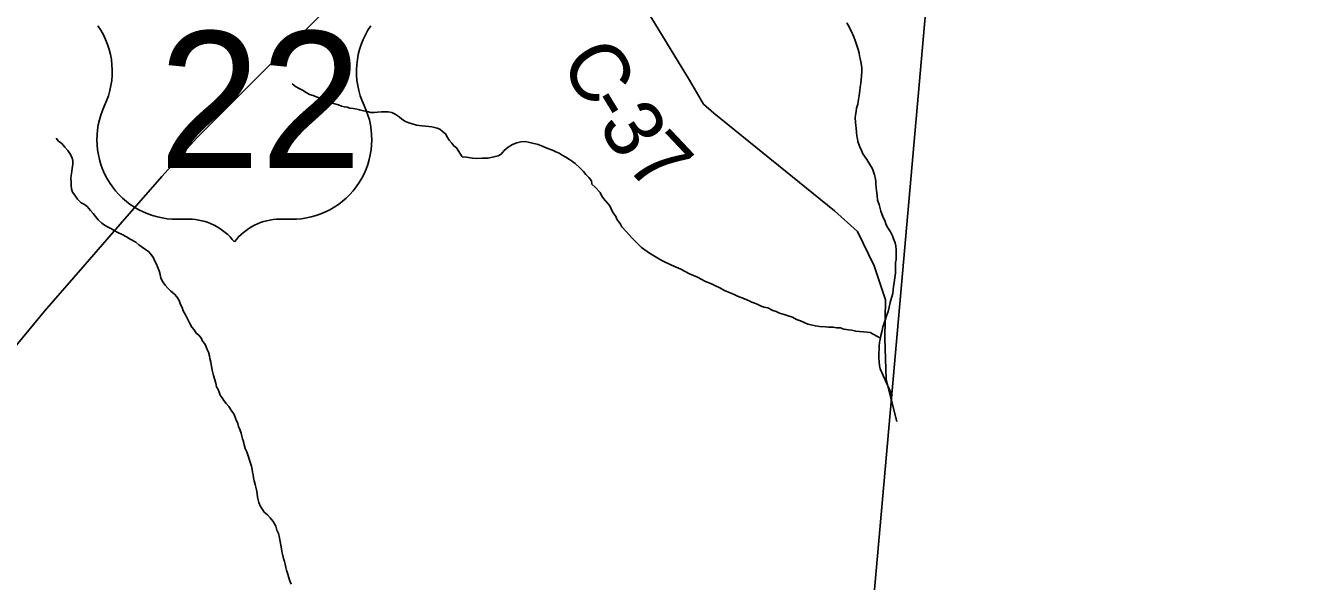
# Model space of a CAD drawing. Extents: x 1310247 to 1664935, y 284496 to 704931.
# Drawn here: x 1542519 to 1549068, y 515830 to 518661 of the extents above; entities that cross this region are included whole.
import ezdxf

# ---------------------------------------------------------------- set-up
doc = ezdxf.new("R2010")
doc.units = 0
for name, color, linetype in [('GM_P_State_Shield', 7, 'Continuous'), ('GM_X_Adjacent_County', 7, 'Continuous'), ('GM_X_Adjacent_County_Text', 7, 'Continuous'), ('GM_X_Airport_Class_3', 7, 'Continuous'), ('GM_X_Corporation', 7, 'Continuous'), ('GM_X_County_Road_Text', 7, 'Continuous'), ('GM_X_Minor_River_Text', 7, 'Continuous'), ('GM_X_Township', 7, 'Continuous'), ('GM_X_Township_Road', 7, 'Continuous')]:
    doc.layers.add(name, color=color, linetype=linetype)

msp = doc.modelspace()

# ---------------------------------------------------------------- linework, layer by layer
at = {"layer": 'GM_P_State_Shield'}
msp.add_lwpolyline([(1542421.8, 516973.7), (1542614, 517205.8), (1542810.2, 517429.8), (1543000.4, 517649.9), (1543212.7, 517891.8), (1543390.6, 518090.1), (1543574.4, 518272.3), (1543758.2, 518456.4), (1543964.1, 518656.4), (1544176.2, 518868.3)], dxfattribs=at)
at = {"layer": 'GM_X_Adjacent_County'}
msp.add_lwpolyline([(1520400.3, 535135.3), (1523205.2, 534705.2), (1530286, 533001.3), (1537570, 531248.4), (1537825.5, 531187), (1546699.3, 529050.2), (1546793.3, 529027.5), (1548052.5, 529426.3), (1547776.9, 526306), (1547463.3, 522758.3), (1547324.3, 521188.2), (1546925.5, 516687), (1546686.4, 513989.1), (1546297.7, 509605.7)], dxfattribs=at)
at = {"layer": 'GM_X_Adjacent_County_Text'}
msp.add_lwpolyline([(1543135.8, 476031.3), (1543818, 482923.1), (1543861.4, 483361.9), (1544122.7, 486001.5), (1544211.7, 487255.6), (1544428.8, 489554.2), (1545002.2, 495623.2), (1545013, 495737.5), (1545078, 496425), (1545352.6, 499330.6), (1545798, 504043.7), (1545822.1, 504298.4), (1546297.7, 509605.7), (1546686.4, 513989.1), (1546925.5, 516687), (1547324.3, 521188.2), (1547463.3, 522758.3), (1547776.9, 526306), (1548052.5, 529426.3), (1548058.9, 529499.7), (1548609.4, 535719), (1548703.3, 536778.9), (1549067.9, 540794.2)], dxfattribs=at)
at = {"layer": 'GM_X_Airport_Class_3'}
for p, q in [((1543292.4, 517674.6), (1543350.5, 517674.6)), ((1543814.5, 517674.6), (1543872.5, 517674.6))]:
    msp.add_line(p, q, dxfattribs=at)
for centre, radius, start, end in [((1542553.8, 518427.9), 406.1, 334.54712, 35.00093), ((1544611.2, 518427.9), 406.1, 144.99907, 205.45288), ((1543287.9, 518080.7), 406.1, 154.83192, 270.63826), ((1543877, 518080.7), 406.1, 269.36174, 25.16808), ((1543350.5, 517384.6), 290, 36.8699, 90), ((1543814.5, 517384.6), 290, 90, 143.1301)]:
    msp.add_arc(centre, radius, start, end, dxfattribs=at)
at = {"layer": 'GM_X_County_Road_Text'}
msp.add_lwpolyline([(1546960.3, 516643.4), (1546905.3, 516858.4), (1546898.6, 517068.9), (1546901.7, 517263.2), (1546844.4, 517436.5), (1546759.1, 517612.1), (1546642.7, 517718), (1546026.4, 518214.3), (1545975.1, 518261.1), (1545903, 518382.4), (1545119, 519666.9)], dxfattribs=at)
at = {"layer": 'GM_X_Minor_River_Text'}
for points in [[(1546935.9, 516776), (1546875.7, 516912), (1546871.9, 516930.1), (1546870.2, 516948.1), (1546868.4, 516968.2), (1546868.8, 516990.2), (1546869.1, 517014.3), (1546869.3, 517028.3), (1546871.6, 517048.3), (1546875.9, 517068.3), (1546878.1, 517082.3), (1546884.5, 517108.3), (1546888.7, 517126.3), (1546892.9, 517140.3), (1546901.2, 517160.2), (1546907.6, 517182.2), (1546915.9, 517204.1), (1546920.2, 517226.1), (1546926.6, 517250.1), (1546932.9, 517274), (1546939.3, 517296), (1546941.5, 517314), (1546943.8, 517330), (1546946.1, 517352), (1546950.4, 517376), (1546952.8, 517400), (1546953, 517416.1), (1546953.3, 517436.1), (1546953.5, 517454.2), (1546955.7, 517468.2), (1546956, 517486.2), (1546956.2, 517504.2), (1546956.5, 517518.3), (1546954.7, 517538.3), (1546951, 517554.4), (1546943.2, 517574.6), (1546937.4, 517590.7), (1546927.7, 517610.9), (1546913.9, 517631.1), (1546906.1, 517645.3), (1546898.4, 517667.4), (1546890.6, 517683.6), (1546879.1, 517715.8), (1546869.5, 517750), (1546861.8, 517772.2), (1546860.2, 517796.3), (1546856.5, 517820.4), (1546854.7, 517834.5), (1546853, 517854.5), (1546853.2, 517868.5), (1546849.4, 517886.6), (1546845.6, 517900.7), (1546836, 517930.9), (1546816.4, 517961.3), (1546806.6, 517979.5), (1546787, 518007.8), (1546779.2, 518024), (1546769.5, 518046.1), (1546761.8, 518070.3), (1546760, 518084.4), (1546756.2, 518098.5), (1546752.7, 518138.6), (1546750.9, 518152.7), (1546749.2, 518168.7), (1546747.5, 518190.8), (1546749.7, 518204.8), (1546751.9, 518222.8), (1546754.2, 518240.8), (1546760.5, 518260.8), (1546762.7, 518274.8), (1546767.1, 518304.8), (1546771.5, 518330.8), (1546773.7, 518346.8), (1546776.1, 518368.8), (1546778.3, 518386.8), (1546780.5, 518402.8), (1546780.9, 518428.9), (1546781.2, 518446.9), (1546777.5, 518469), (1546773.8, 518493.1), (1546770, 518507.2), (1546768.2, 518521.3), (1546762.4, 518539.4), (1546754.8, 518565.6), (1546747, 518585.8), (1546743.2, 518599.8), (1546735.4, 518616), (1546729.6, 518630.1), (1546717.9, 518652.3), (1546704.2, 518674.6)], [(1544743.9, 517993.1), (1544715, 518038), (1544701.1, 518048.3), (1544691.4, 518062.5), (1544677.6, 518076.9), (1544669.9, 518091.1), (1544658.2, 518109.3), (1544644.4, 518121.7), (1544630.6, 518134), (1544616.6, 518138.2), (1544602.6, 518142.5), (1544588.5, 518144.8), (1544574.5, 518147), (1544556.4, 518149.4), (1544540.3, 518149.7), (1544524.3, 518152), (1544510.3, 518154.2), (1544488.3, 518160.7), (1544472.3, 518165), (1544454.3, 518173.3), (1544436.4, 518183.7), (1544422.6, 518196), (1544402.8, 518210.5), (1544384.9, 518218.8), (1544366.8, 518221.1), (1544348.7, 518221.5), (1544330.6, 518221.8), (1544312.4, 518220.1), (1544296.3, 518218.4), (1544278.2, 518218.8), (1544260.2, 518223.1), (1544240.1, 518227.5), (1544220.1, 518231.9), (1544206.1, 518236.1), (1544188.1, 518238.5), (1544172, 518240.8), (1544158, 518245.1), (1544144, 518247.3), (1544128, 518251.6), (1544114, 518257.9), (1544088, 518264.4), (1544070.1, 518274.8), (1544056.1, 518279.1), (1544036.1, 518285.5), (1544018.1, 518291.8), (1544004.1, 518296.1), (1543984.2, 518304.5), (1543966.2, 518310.8), (1543948.4, 518321.2), (1543930.5, 518331.6), (1543912.5, 518340), (1543894.7, 518350.3), (1543876.9, 518364.7)], [(1543129.1, 517520.7), (1543113.3, 517533), (1543095.4, 517543.4), (1543079.6, 517557.8), (1543051.7, 517572.3), (1543031.9, 517584.7), (1543010, 517597.2), (1542988.1, 517607.6), (1542970.2, 517618), (1542956.3, 517626.3), (1542938.4, 517634.7), (1542920.5, 517645), (1542906.7, 517655.3), (1542888.9, 517671.7), (1542875.2, 517688), (1542863.5, 517704.3), (1542849.7, 517718.6), (1542832.1, 517739), (1542818.2, 517749.3), (1542802.3, 517757.7), (1542782.6, 517776.1), (1542768.9, 517796.5), (1542757.2, 517812.7), (1542751.6, 517828.9), (1542749.9, 517847), (1542750.4, 517865.1), (1542748.7, 517883.2), (1542751.1, 517897.2), (1542753.5, 517917.3), (1542756, 517935.3), (1542758.4, 517953.3), (1542758.8, 517973.4), (1542753.2, 517991.6), (1542743.5, 518009.8), (1542733.8, 518024.1), (1542718.1, 518042.5), (1542702.4, 518060.8), (1542686.6, 518073.2), (1542674.8, 518087.4)], [(1544743.9, 517993.1), (1544765.8, 517990.1), (1544795.8, 517985.6), (1544817.8, 517983.3), (1544845.9, 517985), (1544876, 517986.5), (1544906.1, 517992.1), (1544928.3, 517997.8), (1544942.4, 518005.6), (1544958.7, 518025.5), (1544979, 518041.2), (1545001.3, 518054.9), (1545023.4, 518064.6), (1545043.6, 518068.4), (1545065.6, 518070.1), (1545079.6, 518067.9), (1545095.6, 518063.6), (1545131.6, 518055.1), (1545157.5, 518044.7), (1545175.4, 518036.5), (1545205.3, 518026), (1545221.3, 518017.8), (1545239.2, 518011.5), (1545253.1, 518001.3), (1545273, 517991), (1545290.9, 517978.7), (1545306.8, 517968.4), (1545320.7, 517958.2), (1545344.4, 517935.8), (1545362.2, 517917.5), (1545374, 517903.3), (1545389.8, 517887.1), (1545403.6, 517870.9), (1545405.4, 517852.8), (1545421.2, 517838.5), (1545446.9, 517810.1), (1545454.7, 517796), (1545464.5, 517779.8), (1545496.1, 517743.3), (1545509.7, 517713), (1545527.4, 517688.7), (1545533.2, 517674.6), (1545550.9, 517650.3), (1545558.7, 517636.1), (1545582.4, 517609.7), (1545608, 517581.3), (1545631.7, 517556.9), (1545657.4, 517530.5), (1545699.1, 517501.8), (1545750.8, 517471), (1545764.7, 517462.8), (1545810.5, 517440.1), (1545858.4, 517419.4), (1545902.1, 517396.8), (1545944, 517380.1), (1545981.8, 517359.5), (1546001.7, 517351.2), (1546015.7, 517345), (1546039.6, 517332.7), (1546053.5, 517326.5), (1546081.4, 517312), (1546101.3, 517303.7), (1546119.2, 517295.5), (1546133.2, 517289.3), (1546147.1, 517283), (1546183, 517268.5), (1546206.9, 517258.2), (1546220.9, 517252), (1546244.8, 517243.6), (1546260.7, 517235.3), (1546282.7, 517227), (1546302.7, 517222.7), (1546328.5, 517210.3), (1546344.5, 517204.1), (1546362.4, 517195.8), (1546386.4, 517189.5), (1546410.3, 517181.1), (1546428.3, 517174.9), (1546448.2, 517164.5), (1546468.1, 517156.3), (1546484.1, 517150), (1546506, 517139.7), (1546530, 517135.3), (1546544, 517131.1), (1546566, 517128.8), (1546596, 517126.4), (1546612, 517124.2), (1546636.1, 517123.8), (1546652.1, 517121.6), (1546672.1, 517121.3), (1546690.1, 517115), (1546714.1, 517110.7), (1546730.1, 517108.5), (1546750.1, 517104.2), (1546770.1, 517101.9), (1546790.1, 517101.6), (1546808.2, 517099.4), (1546824.2, 517097.1), (1546875.9, 517068.3)], [(1543866, 515831.9), (1543860.3, 515848.1), (1543854.7, 515866.3), (1543849.1, 515886.5), (1543845.4, 515900.6), (1543841.8, 515916.7), (1543838.1, 515930.9), (1543832.3, 515945), (1543828.8, 515967.2), (1543825.1, 515981.3), (1543823.4, 515995.4), (1543819.8, 516013.6), (1543816.2, 516031.7), (1543810.8, 516059.9), (1543807.1, 516074), (1543799.4, 516090.2), (1543793.8, 516110.4), (1543780.3, 516134.8), (1543764.6, 516153.2), (1543750.8, 516167.5), (1543735, 516181.8), (1543725.3, 516196.1), (1543715.5, 516210.3), (1543707.9, 516230.5), (1543704.2, 516244.7), (1543700.5, 516258.8), (1543698.9, 516276.9), (1543695.3, 516295), (1543691.6, 516309.2), (1543687.9, 516323.3), (1543684.3, 516341.5), (1543680.6, 516357.6), (1543678.9, 516371.7), (1543675.2, 516385.8), (1543673.5, 516399.9), (1543669.8, 516416), (1543664.2, 516432.2), (1543660.5, 516446.3), (1543654.8, 516464.5), (1543645.3, 516488.8), (1543637.7, 516507), (1543632, 516525.2), (1543628.4, 516541.3), (1543624.7, 516555.5), (1543621, 516569.6), (1543617.3, 516583.7), (1543609.7, 516603.9), (1543604, 516618.1), (1543600.3, 516634.2), (1543590.7, 516656.5), (1543581.2, 516678.8), (1543565.6, 516701.2), (1543553.9, 516719.5), (1543540.2, 516735.8), (1543528.4, 516750.1), (1543520.7, 516764.3), (1543510.9, 516778.5), (1543505.2, 516792.7), (1543499.5, 516806.8), (1543491.8, 516821), (1543488.2, 516839.2), (1543482.5, 516855.4), (1543476.9, 516877.5), (1543469.5, 516905.8), (1543465.9, 516924), (1543462.4, 516946.1), (1543456.7, 516964.3), (1543455.1, 516978.4), (1543451.4, 516996.5), (1543443.7, 517010.7), (1543438, 517024.9), (1543432.3, 517039.1), (1543420.5, 517053.3), (1543414.8, 517067.5), (1543401.1, 517083.8), (1543387.2, 517094.1), (1543377.5, 517110.4), (1543365.8, 517124.6), (1543354.2, 517147), (1543340.7, 517173.3), (1543333, 517187.5), (1543321.3, 517207.8), (1543315.7, 517224), (1543308, 517240.2), (1543300.4, 517260.4), (1543288.7, 517278.7), (1543276.9, 517293), (1543257.2, 517309.4), (1543243.4, 517323.7), (1543229.7, 517338.1), (1543218, 517356.3), (1543208.3, 517374.6), (1543204.7, 517392.8), (1543199.1, 517410.9), (1543191.5, 517431.2), (1543185.8, 517445.3), (1543176.1, 517463.6), (1543170.4, 517477.8), (1543156.7, 517496.1), (1543145, 517510.3), (1543129.1, 517520.7)], [(1543871.7, 515815.8), (1543866, 515831.9)]]:
    msp.add_lwpolyline(points, dxfattribs=at)
at = {"layer": 'GM_X_Township'}
msp.add_lwpolyline([(1549067.9, 540794.2), (1548703.3, 536778.9), (1548609.4, 535719), (1548058.9, 529499.7), (1548052.5, 529426.3), (1547776.9, 526306), (1547463.3, 522758.3), (1547324.3, 521188.2), (1546925.5, 516687), (1546686.4, 513989.1), (1546297.7, 509605.7), (1545822.1, 504298.4), (1545798, 504043.7), (1545352.6, 499330.6), (1545078, 496425), (1545013, 495737.5), (1545002.2, 495623.2), (1544428.8, 489554.2), (1544211.7, 487255.6), (1544122.7, 486001.5), (1543861.4, 483361.9), (1543818, 482923.1), (1543135.8, 476031.3)], dxfattribs=at)

# ---------------------------------------------------------------- texts
at = {"layer": 'GM_X_Airport_Class_3'}
msp.add_text('22', height=696.1, dxfattribs=at).set_placement((1543197.2, 517935.7))
at = {"layer": 'GM_X_Corporation'}
for s in ['/', '0']:
    msp.add_text(s, height=1, dxfattribs=at).set_placement((1543582.2, 518278.2))
msp.add_text('22', height=1, rotation=0.00001, dxfattribs=at).set_placement((1543375.7, 518071.2))
at = {"layer": 'GM_X_Township_Road'}
for s, rotation, p in [('C', 301.01865, (1545238.4, 518475.4)), ('-', 301.22263, (1545365.9, 518263.2)), ('3', 302.10358, (1545432.5, 518153.6)), ('7', 313.32611, (1545569.9, 517946.4))]:
    msp.add_text(s, height=300, rotation=rotation, dxfattribs=at).set_placement(p)

doc.saveas('drawing.dxf')
